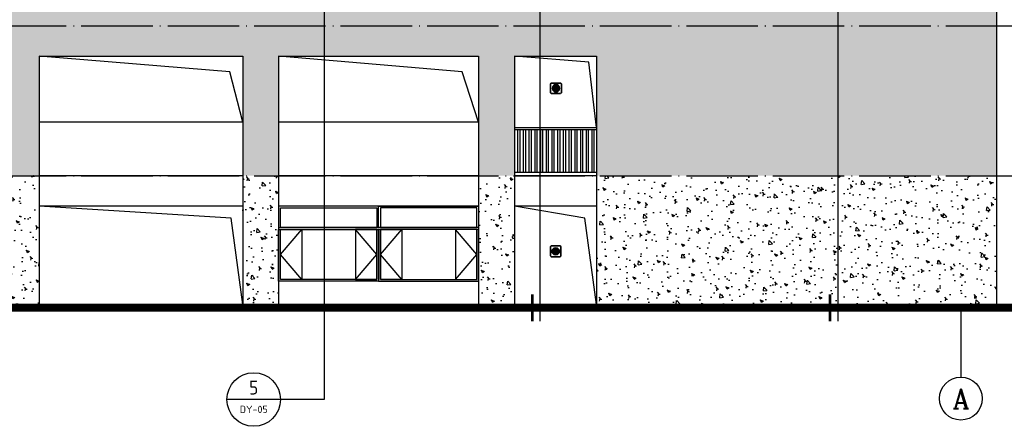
# Model space of a CAD drawing. Extents: x 1779708 to 7299578, y -1121471 to 88434.
# Tile 562 of 656: x 5389019 to 5416582, y -956693 to -945312. Entities that reach past the tile are written whole.
import ezdxf
from ezdxf.enums import TextEntityAlignment as Align

# ---------------------------------------------------------------- set-up
doc = ezdxf.new("R2010")
doc.units = 0
doc.header["$LTSCALE"] = 1000
doc.header["$MEASUREMENT"] = 0
doc.linetypes.add('DOTE', pattern=[2.42, 2, -0.2, 0.02, -0.2])
doc.layers.get('0').update_dxf_attribs({"linetype": 'CONTINUOUS'})
for name, color, linetype in [('AXIS', 3, 'CONTINUOUS'), ('AXIS_TEXT', 7, 'CONTINUOUS'), ('DIM_IDEN', 3, 'CONTINUOUS'), ('DOTE', 1, 'DOTE'), ('PUB_TEXT', 7, 'CONTINUOUS'), ('WINDOW', 2, 'CONTINUOUS'), ('可见线', 6, 'CONTINUOUS'), ('建筑', 31, 'CONTINUOUS'), ('栏杆', 6, 'CONTINUOUS'), ('看线', 3, 'CONTINUOUS'), ('立面中线', 140, 'CONTINUOUS'), ('立面填充图例白', 7, 'CONTINUOUS'), ('立面粗线', 30, 'CONTINUOUS'), ('立面细线', 114, 'CONTINUOUS')]:
    doc.layers.add(name, color=color, linetype=linetype)
doc.styles.add('_TCH_AXIS', font='COMPLEX', dxfattribs={"bigfont": 'GBCBIG'})
doc.styles.get("Standard").update_dxf_attribs({"font": 'GBENOR', "bigfont": 'GBCBIG'})
pattern_1 = [(130, (10692732.54, -3328.6), (-819.83101, -71.725885), [85.725, -942.975]), (185, (10692732.5, -3328.6), (158.59272, 859.75489), [68.58, -754.38]), (79.549, (10692664.2, -3334.6), (-661.24126, 788.0251), [72.855, -801.405]), (133.8158, (10692732.5, -3100), (-1219.85568, -189.19048), [128.5875, -1414.4625]), (83.3644, (10692630.9, -3115.8), (-1068.31906, 1113.415), [109.2825, -1202.1075]), (188.816, (10692732.5, -3100), (-1068.32073, 1113.41303), [102.87, -1131.57]), (159, (10692618.24, -3157.15), (-682.26696, -460.19483), [85.725, -942.975]), (214, (10692618.2, -3157.15), (-278.10913, 828.84585), [68.58, -754.38]), (108.5486, (10692561.4, -3195.5), (-960.37421, 368.65286), [72.855, -801.405]), (142.5, (10692732.54, -3328.6), (-13.898715, 380.497675), [0, -745.236, 0, -765.81, 0, -757.2375]), (172.5, (10692732.54, -3328.6), (-300.68848, 450.812587), [0, -436.626, 0, -728.091, 0, -288.6075]), (212.5, (10692987.43, -3328.6), (-610.157678, -25.779348), [0, -285.75, 0, -891.54, 0, -1183.005]), (222.5, (10693101.73, -3328.6), (-666.581316, 114.41921), [0, -371.475, 0, -592.074, 0, -840.105])]

# ---------------------------------------------------------------- blocks, each defined once
blk = doc.blocks.new('b112')
at = {"layer": '建筑'}
h = blk.add_hatch(color=1, dxfattribs=at)
h.dxf.hatch_style = 1
edge = h.paths.add_edge_path()
edge.add_arc((2930760, 155416), 100, 0, 360)
for points in [[(2930660, 155266), (2930860, 155266, 0.414214), (2930910, 155316), (2930910, 155516, 0.414214), (2930860, 155566), (2930660, 155566, 0.414214), (2930610, 155516), (2930610, 155316, 0.414214)], [(2930660, 155276), (2930860, 155276, 0.414214), (2930900, 155316), (2930900, 155516, 0.414214), (2930860, 155556), (2930660, 155556, 0.414214), (2930620, 155516), (2930620, 155316, 0.414214)]]:
    blk.add_lwpolyline(points, format="xyb", close=True, dxfattribs=at)
at = {"layer": '建筑', "color": 1}
blk.add_circle((2930760, 155416), 100, dxfattribs=at)

msp = doc.modelspace()

# ---------------------------------------------------------------- hatches: boundary and pattern name
at = {"layer": '立面填充图例白'}
h = msp.add_hatch(dxfattribs=at)
h.set_pattern_fill('AR-CONC', color=0, scale=450, style=0)
h.set_pattern_definition([(50, (0, -3328.6), (819.83101, -71.725885), [85.725, -942.975]), (355, (0, -3328.6), (-158.59272, 859.75489), [68.58, -754.38]), (100.451, (68.3, -3334.6), (661.24126, 788.0251), [72.855, -801.405]), (46.1842, (0, -3100), (1219.85568, -189.19048), [128.5875, -1414.4625]), (96.6356, (101.7, -3115.8), (1068.31906, 1113.415), [109.2825, -1202.1075]), (351.184, (0, -3100), (1068.32073, 1113.41303), [102.87, -1131.57]), (21, (114.3, -3157.15), (682.26696, -460.19483), [85.725, -942.975]), (326, (114.3, -3157.15), (278.10913, 828.84585), [68.58, -754.38]), (71.4514, (171.16, -3195.5), (960.37421, 368.65286), [72.855, -801.405]), (37.5, (0, -3328.6), (13.898715, 380.497675), [0, -745.236, 0, -765.81, 0, -757.2375]), (7.5, (0, -3328.6), (300.68848, 450.812587), [0, -436.626, 0, -728.091, 0, -288.6075]), (327.5, (-254.9, -3328.6), (610.157678, -25.779348), [0, -285.75, 0, -891.54, 0, -1183.005]), (317.5, (-369.2, -3328.6), (666.581316, 114.41921), [0, -371.475, 0, -592.074, 0, -840.105])])
h.paths.add_polyline_path([(5416466.3, -944631.9), (5416366.3, -944631.9), (5363366.3, -944631.9), (5363266.3, -944631.9), (5363266.3, -944731.9), (5363366.3, -944731.9), (5416366.3, -944731.9), (5416466.3, -944731.9)])
h.paths.add_polyline_path([(5363366.3, -944731.9), (5416366.3, -944731.9), (5416366.3, -945481.9), (5363366.3, -945481.9)])
h = msp.add_hatch(dxfattribs=at)
h.set_pattern_fill('AR-CONC', color=0, scale=450, style=0)
h.set_pattern_definition(pattern_1)
h.paths.add_polyline_path([(5363366.3, -945481.9), (5416366.3, -945481.9), (5416366.3, -946331.9), (5416366.3, -949681.9), (5405166.3, -949681.9), (5405166.3, -946331.9), (5402866.3, -946331.9), (5402866.3, -949681.9), (5401866.3, -949681.9), (5401866.3, -946331.9), (5396266.3, -946331.9), (5396266.3, -949681.9), (5395266.3, -949681.9), (5395266.3, -946331.9), (5389566.3, -946331.9), (5389566.3, -949681.9), (5388566.3, -949681.9), (5388566.3, -946331.9), (5383766.3, -946331.9), (5383766.3, -949681.9), (5382766.3, -949681.9), (5382766.3, -946331.9), (5378166.3, -946331.9), (5378166.3, -949681.9), (5377166.3, -949681.9), (5377166.3, -946331.9), (5374566.3, -946331.9), (5374566.3, -949681.9), (5370616.3, -949681.9), (5370616.3, -946331.9), (5368516.3, -946331.9), (5368516.3, -949681.9), (5363366.3, -949681.9), (5363366.3, -946331.9)])
h = msp.add_hatch(dxfattribs=at)
h.set_pattern_fill('AR-CONC', color=0, scale=450, style=0)
h.set_pattern_definition(pattern_1)
h.paths.add_polyline_path([(5388566.3, -949681.9), (5389566.3, -949681.9), (5389566.3, -953281.9), (5388566.3, -953281.9)])
h = msp.add_hatch(dxfattribs=at)
h.set_pattern_fill('AR-CONC', color=0, scale=450, style=0)
h.set_pattern_definition(pattern_1)
h.paths.add_polyline_path([(5395266.3, -949681.9), (5396266.3, -949681.9), (5396266.3, -953281.9), (5395266.3, -953281.9)])
h = msp.add_hatch(dxfattribs=at)
h.set_pattern_fill('AR-CONC', color=0, scale=450, style=0)
h.set_pattern_definition(pattern_1)
h.paths.add_polyline_path([(5401866.3, -949681.9), (5402866.3, -949681.9), (5402866.3, -953281.9), (5401866.3, -953281.9)])
h = msp.add_hatch(dxfattribs=at)
h.set_pattern_fill('AR-CONC', color=0, scale=450, style=0)
h.set_pattern_definition(pattern_1)
h.paths.add_polyline_path([(5405166.3, -949681.9), (5416366.3, -949681.9), (5416366.3, -953281.9), (5405166.3, -953281.9)])

# ---------------------------------------------------------------- linework, layer by layer
at = {"layer": 'AXIS'}
msp.add_line((5415366.3, -953281.9), (5415366.3, -955317.1), dxfattribs=at)
msp.add_circle((5415366.3, -955917.1), 600, dxfattribs=at)
at = {"layer": 'DIM_IDEN'}
for p, q in [((5403590.6, -953752.2), (5403590.6, -919865)), ((5411931.3, -953752.2), (5411931.3, -922186.5)), ((5397538.7, -944355.5), (5397538.7, -955942.6)), ((5396320.7, -955942.6), (5394820.7, -955942.6)), ((5397538.7, -955942.6), (5396320.7, -955942.6))]:
    msp.add_line(p, q, dxfattribs=at)
at = {"layer": 'DIM_IDEN', "const_width": 75}
for points in [[(5403365.6, -953752.2), (5403365.6, -953002.2)], [(5411706.3, -953752.2), (5411706.3, -953002.2)]]:
    msp.add_lwpolyline(points, dxfattribs=at)
at = {"layer": 'DIM_IDEN'}
msp.add_circle((5395570.7, -955942.6), 750, dxfattribs=at)
at = {"layer": 'DOTE'}
for p, q in [((5272162.1, -945481.9), (5420570.5, -945481.9)), ((5272162.1, -949681.9), (5420570.5, -949681.9)), ((5272162.1, -953281.9), (5420570.5, -953281.9))]:
    msp.add_line(p, q, dxfattribs=at)
at = {"layer": 'WINDOW'}
for points in [[(5399016.3, -951131.9), (5396316.3, -951131.9), (5396316.3, -950581.9), (5399016.3, -950581.9)], [(5399116.3, -951131.9), (5401816.3, -951131.9), (5401816.3, -950581.9), (5399116.3, -950581.9)], [(5399016.3, -952581.9), (5396316.3, -952581.9), (5396316.3, -951181.9), (5399016.3, -951181.9)], [(5399116.3, -952581.9), (5401816.3, -952581.9), (5401816.3, -951181.9), (5399116.3, -951181.9)]]:
    msp.add_lwpolyline(points, close=True, dxfattribs=at)
at = {"layer": '可见线'}
for points in [[(5389566.3, -953281.9), (5395266.3, -953281.9), (5394943.2, -950862.9), (5389566.3, -950531.9)], [(5420570.5, -953281.9), (5272162.1, -953281.9)]]:
    msp.add_lwpolyline(points, dxfattribs=at)
at = {"layer": '可见线', "const_width": 200}
msp.add_lwpolyline([(5420570.5, -953381.9), (5272162.1, -953381.9)], dxfattribs=at)
at = {"layer": '栏杆'}
for points in [[(5402866.3, -948331.9), (5405166.3, -948331.9)], [(5402866.3, -948381.9), (5405166.3, -948381.9)], [(5402956.3, -948381.9), (5402956.3, -949581.9)], [(5403016.3, -948381.9), (5403016.3, -949581.9)], [(5403116.3, -948381.9), (5403116.3, -949581.9)], [(5403176.3, -948381.9), (5403176.3, -949581.9)], [(5403276.3, -948381.9), (5403276.3, -949581.9)], [(5403336.3, -948381.9), (5403336.3, -949581.9)], [(5403436.3, -948381.9), (5403436.3, -949581.9)], [(5403496.3, -948381.9), (5403496.3, -949581.9)], [(5403596.3, -948381.9), (5403596.3, -949581.9)], [(5403656.3, -948381.9), (5403656.3, -949581.9)], [(5403756.3, -948381.9), (5403756.3, -949581.9)], [(5403816.3, -948381.9), (5403816.3, -949581.9)], [(5403916.3, -948381.9), (5403916.3, -949581.9)], [(5403976.3, -948381.9), (5403976.3, -949581.9)], [(5404076.3, -948381.9), (5404076.3, -949581.9)], [(5404136.3, -948381.9), (5404136.3, -949581.9)], [(5404236.3, -948381.9), (5404236.3, -949581.9)], [(5404296.3, -948381.9), (5404296.3, -949581.9)], [(5404396.3, -948381.9), (5404396.3, -949581.9)], [(5404456.3, -948381.9), (5404456.3, -949581.9)], [(5404556.3, -948381.9), (5404556.3, -949581.9)], [(5404616.3, -948381.9), (5404616.3, -949581.9)], [(5404716.3, -948381.9), (5404716.3, -949581.9)], [(5404776.3, -948381.9), (5404776.3, -949581.9)], [(5404876.3, -948381.9), (5404876.3, -949581.9)], [(5404936.3, -948381.9), (5404936.3, -949581.9)], [(5405036.3, -948381.9), (5405036.3, -949581.9)], [(5405096.3, -948381.9), (5405096.3, -949581.9)], [(5395266.3, -949681.9), (5389566.3, -949681.9)], [(5401866.3, -949681.9), (5396266.3, -949681.9)], [(5395266.3, -950531.9), (5389566.3, -950531.9)], [(5401866.3, -950531.9), (5396266.3, -950531.9)]]:
    msp.add_lwpolyline(points, dxfattribs=at)
at = {"layer": '看线'}
for points in [[(5395266.3, -948181.9), (5394903, -946770.1), (5389566.3, -946331.9)], [(5401866.3, -948181.9), (5401403, -946770.1), (5396266.3, -946331.9)]]:
    msp.add_lwpolyline(points, dxfattribs=at)
at = {"layer": '立面中线'}
for points in [[(5395266.3, -948181.9), (5389566.3, -948181.9)], [(5401866.3, -948181.9), (5396266.3, -948181.9)], [(5395266.3, -949681.9), (5389566.3, -949681.9)], [(5401866.3, -949681.9), (5396266.3, -949681.9)], [(5402866.3, -949581.9), (5405166.3, -949581.9)], [(5405166.3, -949681.9), (5402866.3, -949681.9)], [(5395266.3, -950531.9), (5389566.3, -950531.9)], [(5395266.3, -950531.9), (5389566.3, -950531.9)], [(5401866.3, -950531.9), (5396266.3, -950531.9)], [(5405166.3, -950531.9), (5402866.3, -950531.9)]]:
    msp.add_lwpolyline(points, dxfattribs=at)
for points in [[(5399066.3, -950531.9), (5396266.3, -950531.9), (5396266.3, -951131.9), (5399066.3, -951131.9)], [(5399066.3, -950531.9), (5401866.3, -950531.9), (5401866.3, -951131.9), (5399066.3, -951131.9)], [(5399066.3, -952631.9), (5396266.3, -952631.9), (5396266.3, -951181.9), (5399066.3, -951181.9)], [(5399066.3, -952631.9), (5401866.3, -952631.9), (5401866.3, -951181.9), (5399066.3, -951181.9)]]:
    msp.add_lwpolyline(points, close=True, dxfattribs=at)
at = {"layer": '立面粗线'}
for points in [[(5416366.3, -944631.9), (5416466.3, -944631.9), (5416466.3, -944731.9), (5416366.3, -944731.9), (5416366.3, -946331.9)], [(5389566.3, -946331.9), (5389566.3, -953281.9)], [(5389566.3, -946331.9), (5395266.3, -946331.9), (5395266.3, -953281.9)], [(5396266.3, -946331.9), (5401866.3, -946331.9)], [(5396266.3, -946331.9), (5396266.3, -953281.9)], [(5401866.3, -946331.9), (5401866.3, -953281.9)], [(5402866.3, -946331.9), (5402866.3, -953281.9)], [(5402866.3, -946331.9), (5405166.3, -946331.9)], [(5405166.3, -946331.9), (5405166.3, -953281.9)], [(5416366.3, -946331.9), (5416366.3, -953281.9)], [(5401866.3, -950531.9), (5396266.3, -950531.9)]]:
    msp.add_lwpolyline(points, dxfattribs=at)
at = {"layer": '立面细线'}
for points in [[(5405166.3, -948331.9), (5404952.6, -946501.8), (5402866.3, -946331.9)], [(5402866.3, -953281.9), (5405166.3, -953281.9), (5404843.2, -950862.9), (5402866.3, -950531.9)], [(5396916.3, -952581.9), (5396316.3, -952581.9), (5396316.3, -951181.9), (5396916.3, -951181.9), (5396916.3, -952581.9), (5396316.3, -951881.9), (5396916.3, -951181.9)], [(5398416.3, -952581.9), (5399016.3, -952581.9), (5399016.3, -951181.9), (5398416.3, -951181.9), (5398416.3, -952581.9), (5399016.3, -951881.9), (5398416.3, -951181.9)], [(5399716.3, -952581.9), (5399116.3, -952581.9), (5399116.3, -951181.9), (5399716.3, -951181.9), (5399716.3, -952581.9), (5399116.3, -951881.9), (5399716.3, -951181.9)], [(5401216.3, -952581.9), (5401816.3, -952581.9), (5401816.3, -951181.9), (5401216.3, -951181.9), (5401216.3, -952581.9), (5401816.3, -951881.9), (5401216.3, -951181.9)]]:
    msp.add_lwpolyline(points, dxfattribs=at)

# ---------------------------------------------------------------- block references
at = {"color": 253}
for p, xscale, yscale, zscale in [((8442643.9, -1108367.3, 0), -1.036800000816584, 1.036800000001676, 1.036799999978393), ((2365412.5, -1112929.9), 1.036799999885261, 1.036799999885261, 1.036799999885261)]:
    msp.add_blockref('b112', p, dxfattribs=dict(at, xscale=xscale, yscale=yscale, zscale=zscale))

# ---------------------------------------------------------------- texts
at = {"layer": 'AXIS_TEXT', "color": 7, "style": '_TCH_AXIS'}
msp.add_text('A', height=546.7, dxfattribs=at).set_placement((5415132, -956190.4), (5415600.6, -956190.4), align=Align.FIT)
at = {"layer": 'PUB_TEXT', "color": 7}
for s, height, width, p, p2 in [('5', 391.8, 0.996601, (5395441.3, -955803.9), (5395700.1, -955803.9)), ('DY-05', 201.87, 1.021526, (5395179.3, -956319.7), (5395962.1, -956319.7))]:
    msp.add_text(s, height=height, dxfattribs=dict(at, width=width)).set_placement(p, p2, align=Align.FIT)

doc.saveas('drawing.dxf')
